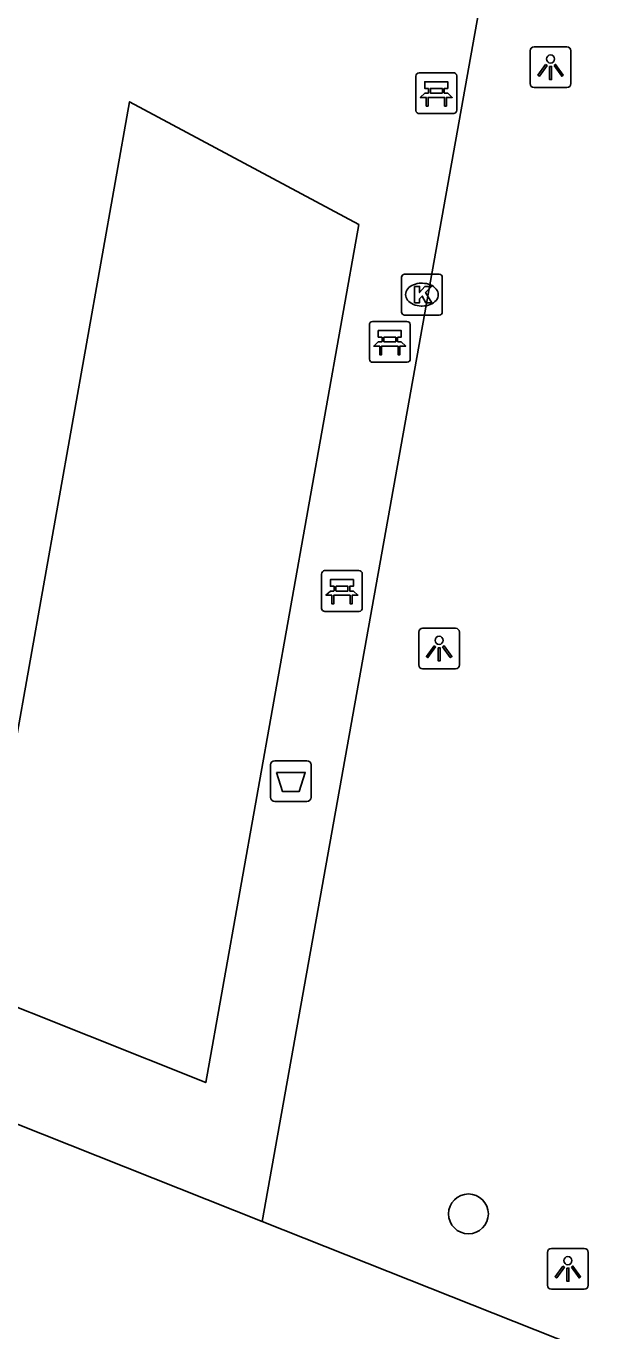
# Model space of a CAD drawing. Extents: x 159489 to 160304, y 383826 to 384530.
# Drawn here: x 159914.34 to 159928.39, y 384061.22 to 384093.22 of the extents above; entities that cross this region are included whole.
import ezdxf

# ---------------------------------------------------------------- set-up
doc = ezdxf.new("R2010")
doc.units = 0
for name, color, linetype in [('IMGEO_Afvalbak', 7, 'Continuous'), ('IMGEO_Bank', 7, 'Continuous'), ('IMGEO_Boom', 7, 'Continuous'), ('IMGEO_Kolk', 7, 'Continuous'), ('IMGEO_Lichtpunt', 7, 'Continuous'), ('IMGEO_Rijbaan_lokaal_gesloten', 7, 'Continuous'), ('IMGEO_Voetgangersgebied_gesloten', 7, 'Continuous')]:
    doc.layers.add(name, color=color, linetype=linetype)

msp = doc.modelspace()

# ---------------------------------------------------------------- linework, layer by layer
at = {"layer": 'IMGEO_Afvalbak'}
for p, q in [((159920.341, 384074.302), (159920.341, 384075.102)), ((159920.341, 384075.102), (159920.341, 384074.302)), ((159920.441, 384075.202), (159921.231, 384075.202)), ((159921.231, 384075.202), (159920.441, 384075.202)), ((159921.331, 384075.102), (159921.331, 384074.302)), ((159921.331, 384074.302), (159921.331, 384075.102)), ((159921.231, 384074.202), (159920.441, 384074.202)), ((159920.441, 384074.202), (159921.231, 384074.202))]:
    msp.add_line(p, q, dxfattribs=at)
msp.add_lwpolyline([(159920.484, 384074.916), (159921.188, 384074.916), (159921.039, 384074.446), (159920.633, 384074.446), (159920.484, 384074.916)], dxfattribs=at)
for centre, start, end in [((159920.441, 384075.102), 90, 180), ((159920.441, 384075.102), 90, 180), ((159921.231, 384075.102), 0, 90), ((159921.231, 384075.102), 360, 90), ((159920.441, 384074.302), 180, 270), ((159920.441, 384074.302), 180, 270), ((159921.231, 384074.302), 270, 0), ((159921.231, 384074.302), 270, 0)]:
    msp.add_arc(centre, 0.1, start, end, dxfattribs=at)
at = {"layer": 'IMGEO_Bank'}
for p, q in [((159923.906, 384091.152), (159923.906, 384091.993)), ((159923.906, 384091.993), (159923.906, 384091.152)), ((159923.981, 384092.077), (159924.822, 384092.077)), ((159924.822, 384092.077), (159923.981, 384092.077)), ((159924.906, 384092.002), (159924.906, 384091.161)), ((159924.906, 384091.161), (159924.906, 384092.002)), ((159924.215, 384091.583), (159924.215, 384091.689)), ((159924.259, 384091.689), (159924.259, 384091.583)), ((159924.547, 384091.695), (159924.265, 384091.695)), ((159924.265, 384091.577), (159924.547, 384091.577)), ((159924.553, 384091.583), (159924.553, 384091.689)), ((159924.597, 384091.689), (159924.597, 384091.583)), ((159924.603, 384091.475), (159924.21, 384091.475)), ((159924.831, 384091.077), (159923.99, 384091.077)), ((159923.99, 384091.077), (159924.831, 384091.077)), ((159922.764, 384085.051), (159922.764, 384085.892)), ((159922.764, 384085.892), (159922.764, 384085.051)), ((159922.839, 384085.976), (159923.68, 384085.976)), ((159923.68, 384085.976), (159922.839, 384085.976)), ((159923.764, 384085.901), (159923.764, 384085.06)), ((159923.764, 384085.06), (159923.764, 384085.901)), ((159923.073, 384085.482), (159923.073, 384085.588)), ((159923.117, 384085.588), (159923.117, 384085.482)), ((159923.405, 384085.594), (159923.123, 384085.594)), ((159923.123, 384085.476), (159923.405, 384085.476)), ((159923.411, 384085.482), (159923.411, 384085.588)), ((159923.455, 384085.588), (159923.455, 384085.482)), ((159923.461, 384085.374), (159923.068, 384085.374)), ((159923.689, 384084.976), (159922.848, 384084.976)), ((159922.848, 384084.976), (159923.689, 384084.976)), ((159921.59, 384078.94), (159921.59, 384079.781)), ((159921.59, 384079.781), (159921.59, 384078.94)), ((159921.665, 384079.865), (159922.506, 384079.865)), ((159922.506, 384079.865), (159921.665, 384079.865)), ((159922.59, 384079.79), (159922.59, 384078.949)), ((159922.59, 384078.949), (159922.59, 384079.79)), ((159921.899, 384079.371), (159921.899, 384079.477)), ((159921.943, 384079.477), (159921.943, 384079.371)), ((159922.231, 384079.483), (159921.949, 384079.483)), ((159922.237, 384079.371), (159922.237, 384079.477)), ((159922.281, 384079.477), (159922.281, 384079.371)), ((159922.287, 384079.263), (159921.894, 384079.263)), ((159921.949, 384079.365), (159922.231, 384079.365)), ((159922.515, 384078.865), (159921.674, 384078.865)), ((159921.674, 384078.865), (159922.515, 384078.865))]:
    msp.add_line(p, q, dxfattribs=at)
for points in [[(159924.209, 384091.695), (159924.123, 384091.695), (159924.123, 384091.856), (159924.686, 384091.856), (159924.686, 384091.695), (159924.603, 384091.695)], [(159924.153, 384091.475), (159924.011, 384091.475), (159924.123, 384091.577), (159924.209, 384091.577)], [(159924.603, 384091.577), (159924.686, 384091.577), (159924.798, 384091.475), (159924.659, 384091.475)], [(159924.203, 384091.468), (159924.203, 384091.261), (159924.16, 384091.261), (159924.16, 384091.468)], [(159924.653, 384091.468), (159924.653, 384091.261), (159924.609, 384091.261), (159924.609, 384091.468)], [(159923.011, 384085.374), (159922.869, 384085.374), (159922.981, 384085.476), (159923.067, 384085.476)], [(159923.067, 384085.594), (159922.981, 384085.594), (159922.981, 384085.755), (159923.544, 384085.755), (159923.544, 384085.594), (159923.461, 384085.594)], [(159923.461, 384085.476), (159923.544, 384085.476), (159923.656, 384085.374), (159923.517, 384085.374)], [(159923.061, 384085.367), (159923.061, 384085.16), (159923.018, 384085.16), (159923.018, 384085.367)], [(159923.511, 384085.367), (159923.511, 384085.16), (159923.467, 384085.16), (159923.467, 384085.367)], [(159921.893, 384079.483), (159921.807, 384079.483), (159921.807, 384079.644), (159922.37, 384079.644), (159922.37, 384079.483), (159922.287, 384079.483)], [(159921.837, 384079.263), (159921.695, 384079.263), (159921.807, 384079.365), (159921.893, 384079.365)], [(159921.887, 384079.256), (159921.887, 384079.049), (159921.844, 384079.049), (159921.844, 384079.256)], [(159922.287, 384079.365), (159922.37, 384079.365), (159922.482, 384079.263), (159922.343, 384079.263)], [(159922.337, 384079.256), (159922.337, 384079.049), (159922.293, 384079.049), (159922.293, 384079.256)]]:
    msp.add_lwpolyline(points, dxfattribs=at)
for centre, radius, start, end in [((159923.984, 384091.999), 0.0779, 92.4484, 184.2845), ((159923.984, 384091.999), 0.0779, 92.4484, 184.2845), ((159924.828, 384091.999), 0.0779, 2.4484, 94.2845), ((159924.828, 384091.999), 0.0779, 2.4484, 94.2845), ((159924.208, 384091.688), 0.00671, 2.8957, 87.1043), ((159924.208, 384091.584), 0.00671, 272.8957, 357.1043), ((159924.265, 384091.688), 0.00671, 92.8957, 177.1043), ((159924.265, 384091.584), 0.00671, 182.8957, 267.1043), ((159924.547, 384091.688), 0.00671, 2.8957, 87.1043), ((159924.547, 384091.584), 0.00671, 272.8957, 357.1043), ((159924.604, 384091.688), 0.00671, 92.8957, 177.1043), ((159924.604, 384091.584), 0.00671, 182.8957, 267.1043), ((159924.153, 384091.468), 0.00671, 2.8957, 87.1043), ((159924.21, 384091.468), 0.00671, 92.8957, 177.1043), ((159924.602, 384091.468), 0.00671, 2.8957, 87.1043), ((159924.659, 384091.468), 0.00671, 92.8957, 177.1043), ((159923.984, 384091.155), 0.0779, 182.4484, 274.2845), ((159923.984, 384091.155), 0.0779, 182.4484, 274.2845), ((159924.828, 384091.155), 0.0779, 272.4484, 4.2845), ((159924.828, 384091.155), 0.0779, 272.4484, 4.2845), ((159922.842, 384085.898), 0.0779, 92.4484, 184.2845), ((159922.842, 384085.898), 0.0779, 92.4484, 184.2845), ((159923.686, 384085.898), 0.0779, 2.4484, 94.2845), ((159923.686, 384085.898), 0.0779, 2.4484, 94.2845), ((159923.066, 384085.587), 0.00671, 2.8957, 87.1043), ((159923.066, 384085.483), 0.00671, 272.8957, 357.1043), ((159923.123, 384085.587), 0.00671, 92.8957, 177.1043), ((159923.123, 384085.483), 0.00671, 182.8957, 267.1043), ((159923.405, 384085.587), 0.00671, 2.8957, 87.1043), ((159923.405, 384085.483), 0.00671, 272.8957, 357.1043), ((159923.462, 384085.587), 0.00671, 92.8957, 177.1043), ((159923.462, 384085.483), 0.00671, 182.8957, 267.1043), ((159923.011, 384085.367), 0.00671, 2.8957, 87.1043), ((159923.068, 384085.367), 0.00671, 92.8957, 177.1043), ((159923.46, 384085.367), 0.00671, 2.8957, 87.1043), ((159923.517, 384085.367), 0.00671, 92.8957, 177.1043), ((159922.842, 384085.054), 0.0779, 182.4484, 274.2845), ((159922.842, 384085.054), 0.0779, 182.4484, 274.2845), ((159923.686, 384085.054), 0.0779, 272.4484, 4.2845), ((159923.686, 384085.054), 0.0779, 272.4484, 4.2845), ((159921.668, 384079.787), 0.0779, 92.4484, 184.2845), ((159921.668, 384079.787), 0.0779, 92.4484, 184.2845), ((159922.512, 384079.787), 0.0779, 2.4484, 94.2845), ((159922.512, 384079.787), 0.0779, 2.4484, 94.2845), ((159921.892, 384079.476), 0.00671, 2.8957, 87.1043), ((159921.949, 384079.476), 0.00671, 92.8957, 177.1043), ((159922.231, 384079.476), 0.00671, 2.8957, 87.1043), ((159922.288, 384079.476), 0.00671, 92.8957, 177.1043), ((159921.837, 384079.256), 0.00671, 2.8957, 87.1043), ((159921.894, 384079.256), 0.00671, 92.8957, 177.1043), ((159921.892, 384079.372), 0.00671, 272.8957, 357.1043), ((159921.949, 384079.372), 0.00671, 182.8957, 267.1043), ((159922.231, 384079.372), 0.00671, 272.8957, 357.1043), ((159922.288, 384079.372), 0.00671, 182.8957, 267.1043), ((159922.286, 384079.256), 0.00671, 2.8957, 87.1043), ((159922.343, 384079.256), 0.00671, 92.8957, 177.1043), ((159921.668, 384078.943), 0.0779, 182.4484, 274.2845), ((159921.668, 384078.943), 0.0779, 182.4484, 274.2845), ((159922.512, 384078.943), 0.0779, 272.4484, 4.2845), ((159922.512, 384078.943), 0.0779, 272.4484, 4.2845)]:
    msp.add_arc(centre, radius, start, end, dxfattribs=at)
at = {"layer": 'IMGEO_Boom'}
msp.add_circle((159925.194, 384064.086), 0.489, dxfattribs=at)
at = {"layer": 'IMGEO_Kolk'}
for p, q in [((159923.551, 384086.209), (159923.551, 384087.061)), ((159923.626, 384087.135), (159924.478, 384087.135)), ((159924.552, 384087.061), (159924.552, 384086.209)), ((159924.039, 384086.915), (159924.064, 384086.915)), ((159924.478, 384086.135), (159923.626, 384086.135)), ((159924.062, 384086.355), (159924.037, 384086.355))]:
    msp.add_line(p, q, dxfattribs=at)
for points in [[(159923.551, 384086.209), (159923.551, 384087.061)], [(159923.626, 384087.135), (159924.478, 384087.135)], [(159924.552, 384087.061), (159924.552, 384086.209)], [(159923.872, 384086.835), (159923.995, 384086.835), (159923.995, 384086.684), (159924.125, 384086.835), (159924.289, 384086.835), (159924.143, 384086.684), (159924.296, 384086.435), (159924.144, 384086.435), (159924.059, 384086.599), (159923.995, 384086.532), (159923.995, 384086.435), (159923.872, 384086.435), (159923.872, 384086.835)], [(159924.478, 384086.135), (159923.626, 384086.135)]]:
    msp.add_lwpolyline(points, dxfattribs=at)
for centre, start, end in [((159923.628, 384087.059), 91.552, 178.448), ((159923.628, 384087.059), 91.552, 178.448), ((159924.476, 384087.059), 1.552, 88.448), ((159924.476, 384087.059), 1.552, 88.448), ((159923.628, 384086.211), 181.552, 268.448), ((159923.628, 384086.211), 181.552, 268.448), ((159924.476, 384086.211), 271.552, 358.448), ((159924.476, 384086.211), 271.552, 358.448)]:
    msp.add_arc(centre, 0.0765, start, end, dxfattribs=at)
for centre, major_axis, ratio, start_param, end_param in [((159924.038, 384086.635), (-0.387, 0.002), 0.722429, 4.712389, 7.853982), ((159924.063, 384086.635), (-0.39, 0.002), 0.717154, 1.570796, 4.712389)]:
    msp.add_ellipse(centre, major_axis=major_axis, ratio=ratio, start_param=start_param, end_param=end_param, dxfattribs=at)
at = {"layer": 'IMGEO_Lichtpunt'}
for p, q in [((159926.709, 384092.618), (159926.709, 384091.811)), ((159926.709, 384092.618), (159926.709, 384091.811)), ((159927.611, 384092.713), (159926.803, 384092.713)), ((159927.611, 384092.713), (159926.803, 384092.713)), ((159927.705, 384091.811), (159927.705, 384092.618)), ((159927.705, 384091.811), (159927.705, 384092.618)), ((159926.803, 384091.717), (159927.611, 384091.717)), ((159926.803, 384091.717), (159927.611, 384091.717)), ((159924.877, 384078.452), (159924.069, 384078.452)), ((159924.877, 384078.452), (159924.069, 384078.452)), ((159923.975, 384078.357), (159923.975, 384077.55)), ((159923.975, 384078.357), (159923.975, 384077.55)), ((159924.971, 384077.55), (159924.971, 384078.357)), ((159924.971, 384077.55), (159924.971, 384078.357)), ((159924.069, 384077.456), (159924.877, 384077.456)), ((159924.069, 384077.456), (159924.877, 384077.456)), ((159927.134, 384063.141), (159927.134, 384062.334)), ((159927.134, 384063.141), (159927.134, 384062.334)), ((159928.036, 384063.236), (159927.228, 384063.236)), ((159928.036, 384063.236), (159927.228, 384063.236)), ((159928.13, 384062.334), (159928.13, 384063.141)), ((159928.13, 384062.334), (159928.13, 384063.141)), ((159927.228, 384062.24), (159928.036, 384062.24)), ((159927.228, 384062.24), (159928.036, 384062.24))]:
    msp.add_line(p, q, dxfattribs=at)
for points in [[(159927.083, 384092.282), (159927.122, 384092.254), (159926.934, 384091.992), (159926.896, 384092.019), (159927.083, 384092.282)], [(159927.185, 384092.234), (159927.232, 384092.234), (159927.232, 384091.912), (159927.185, 384091.912), (159927.185, 384092.234)], [(159927.295, 384092.254), (159927.333, 384092.281), (159927.52, 384092.019), (159927.481, 384091.991), (159927.295, 384092.254)], [(159924.349, 384078.021), (159924.388, 384077.993), (159924.2, 384077.731), (159924.162, 384077.758), (159924.349, 384078.021)], [(159924.451, 384077.973), (159924.498, 384077.973), (159924.498, 384077.651), (159924.451, 384077.651), (159924.451, 384077.973)], [(159924.561, 384077.993), (159924.599, 384078.02), (159924.786, 384077.758), (159924.747, 384077.73), (159924.561, 384077.993)], [(159927.508, 384062.805), (159927.547, 384062.777), (159927.359, 384062.515), (159927.321, 384062.542), (159927.508, 384062.805)], [(159927.61, 384062.757), (159927.657, 384062.757), (159927.657, 384062.435), (159927.61, 384062.435), (159927.61, 384062.757)], [(159927.72, 384062.777), (159927.758, 384062.804), (159927.945, 384062.542), (159927.906, 384062.514), (159927.72, 384062.777)]]:
    msp.add_lwpolyline(points, dxfattribs=at)
for centre in [(159927.208, 384092.416), (159924.474, 384078.155), (159927.633, 384062.939)]:
    msp.add_circle(centre, 0.0994, dxfattribs=at)
for centre, start, end in [((159926.803, 384092.618), 90, 180), ((159926.803, 384092.618), 90, 180), ((159927.611, 384092.618), 0, 90), ((159927.611, 384092.618), 0, 90), ((159926.803, 384091.811), 180, 270), ((159926.803, 384091.811), 180, 270), ((159927.611, 384091.811), 270, 0), ((159927.611, 384091.811), 270, 360), ((159924.069, 384078.357), 90, 180), ((159924.069, 384078.357), 90, 180), ((159924.877, 384078.357), 0, 90), ((159924.877, 384078.357), 0, 90), ((159924.069, 384077.55), 180, 270), ((159924.069, 384077.55), 180, 270), ((159924.877, 384077.55), 270, 0), ((159924.877, 384077.55), 270, 360), ((159927.228, 384063.141), 90, 180), ((159927.228, 384063.141), 90, 180), ((159928.036, 384063.141), 0, 90), ((159928.036, 384063.141), 0, 90), ((159927.228, 384062.334), 180, 270), ((159927.228, 384062.334), 180, 270), ((159928.036, 384062.334), 270, 0), ((159928.036, 384062.334), 270, 360)]:
    msp.add_arc(centre, 0.0946, start, end, dxfattribs=at)
at = {"layer": 'IMGEO_Rijbaan_lokaal_gesloten'}
for points in [[(159902.185, 384072.3), (159911.385, 384067.372), (159920.135, 384063.9)], [(159960.274, 384047.972), (159920.135, 384063.9)]]:
    msp.add_lwpolyline(points, dxfattribs=at)
at = {"layer": 'IMGEO_Voetgangersgebied_gesloten'}
for points in [[(159920.135, 384063.9), (159925.487, 384093.814), (159925.758, 384094.623), (159941.364, 384123.56)], [(159922.504, 384088.359), (159918.748, 384067.305), (159913.002, 384069.596), (159916.878, 384091.367), (159922.504, 384088.359)]]:
    msp.add_lwpolyline(points, dxfattribs=at)

doc.saveas('drawing.dxf')
